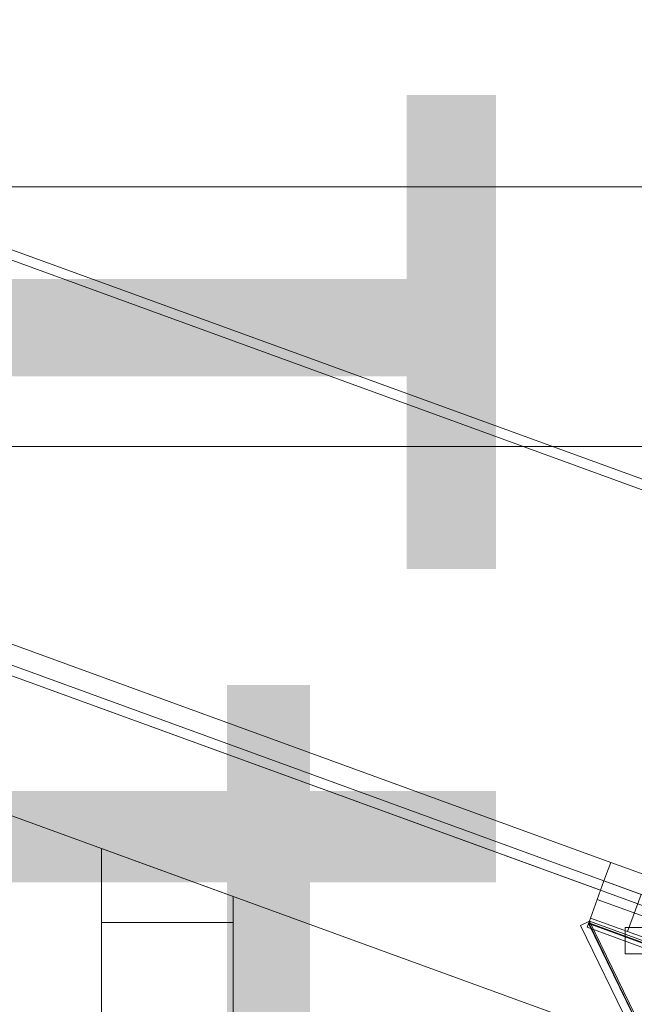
# Model space of a CAD drawing. Header units: millimetres. Extents: x -4738 to 65662, y -68080 to 6847.
# Tile 961 of 1056: x 26905 to 27092, y 1071 to 1371. Entities that reach past the tile are written whole.
import ezdxf

# ---------------------------------------------------------------- set-up
doc = ezdxf.new("R2010")
doc.units = ezdxf.units.MM
doc.layers.add('COTAS_P', color=1, linetype='Continuous', lineweight=0)
doc.layers.add('lateral_bajante_movil', color=7, linetype='Continuous', lineweight=0)
doc.dimstyles.new('R19_100', dxfattribs={"dimtxt": 250, "dimasz": 150, "dimexe": 150, "dimexo": 80, "dimgap": 100, "dimtad": 1, "dimtih": 1, "dimtoh": 1, "dimdsep": 46, "dimcen": 0.09, "dimadec": 0, "dimazin": 0, "dimtfac": 1, "dimtdec": 4, "dimtofl": 0, "dimtmove": 0, "dimatfit": 3, "dimfxl": 1, "dimtolj": 1, "dimtzin": 0, "dimarcsym": 0})

# ---------------------------------------------------------------- blocks, each defined once
blk = doc.blocks.new('DIM_R31_9')
at = {"layer": 'COTAS_P'}
for p, q in [((26750.07, 1241), (27150.07, 1241)), ((27150.07, 1241), (27105.07, 1091)), ((27150.07, 0), (27150.07, 1241)), ((27150.07, 1241), (27195.07, 1091)), ((27150.07, 0), (27105.07, 150)), ((27150.07, 0), (27195.07, 150)), ((26750.07, 0), (27150.07, 0))]:
    blk.add_line(p, q, dxfattribs=at)
blk.add_text('1241 P', height=250, rotation=90, dxfattribs=at).set_placement((27050.07, 620.5))
blk = doc.blocks.new('DIM_R31_31')
at = {"layer": 'COTAS_P'}
for p, q in [((26795.07, 1320), (27495.07, 1320)), ((27495.07, 1320), (27450.07, 1170)), ((27495.07, 0), (27495.07, 1320)), ((27495.07, 1320), (27540.07, 1170)), ((27495.07, 0), (27450.07, 150)), ((27495.07, 0), (27540.07, 150)), ((26795.07, 0), (27495.07, 0))]:
    blk.add_line(p, q, dxfattribs=at)
blk.add_text('1320 P', height=250, rotation=90, dxfattribs=at).set_placement((27395.07, 660))

msp = doc.modelspace()

# ---------------------------------------------------------------- linework, layer by layer
at = {"layer": 'lateral_bajante_movil'}
for p, q in [((26850.067, 1320), (28353.576, 772.768)), ((26849.041, 1317.181), (28352.55, 769.949)), ((26846.989, 1191.543), (28350.498, 644.311)), ((28353.576, 643.19), (26850.067, 1190.422)), ((26880.067, 1189.081), (27084.991, 1114.495)), ((26878.015, 1183.443), (27082.939, 1108.857)), ((26876.989, 1180.624), (27081.912, 1106.038)), ((26833.309, 1153.955), (28336.817, 606.723)), ((26930.067, 1118.738), (26970.067, 1104.179)), ((26930.067, 1096.179), (26930.067, 1118.738)), ((27084.991, 1114.495), (27082.939, 1108.857)), ((27084.991, 1114.495), (27836.745, 840.879)), ((27078.834, 1097.58), (27082.939, 1108.857)), ((27080.886, 1103.219), (27082.939, 1108.857)), ((27082.939, 1108.857), (27081.912, 1106.038)), ((27834.693, 835.241), (27082.939, 1108.857)), ((27082.939, 1108.857), (27094.215, 1104.753)), ((26970.067, 1104.179), (26970.067, 1096.179)), ((27080.886, 1103.219), (27832.64, 829.603)), ((27094.215, 1104.753), (27090.111, 1093.476)), ((26970.067, 1096.179), (26930.067, 1096.179)), ((26930.067, 1096.179), (26930.067, 225)), ((26970.067, 225), (26970.067, 1096.179)), ((27075.796, 1095.325), (27078.492, 1096.641)), ((27077.808, 1094.761), (27078.834, 1097.58)), ((27078.492, 1096.641), (27078.226, 1095.909)), ((27078.287, 1096.076), (27078.492, 1096.641)), ((27078.287, 1096.076), (27830.041, 822.46)), ((27349.862, 539.435), (27078.287, 1096.076)), ((27078.492, 1096.641), (27350.067, 540)), ((27830.246, 823.025), (27078.492, 1096.641)), ((27078.834, 1097.58), (27830.588, 823.964)), ((27078.834, 1097.58), (27090.111, 1093.476)), ((27347.371, 538.685), (27075.796, 1095.325)), ((27077.808, 1094.761), (27829.562, 821.145)), ((27829.98, 822.293), (27078.226, 1095.909)), ((27078.226, 1095.909), (27349.801, 539.269)), ((27089.379, 1094.668), (27119.379, 1094.668)), ((27089.379, 1086.668), (27089.379, 1094.668)), ((27089.379, 1086.668), (27119.379, 1086.668))]:
    msp.add_line(p, q, dxfattribs=at)

# ---------------------------------------------------------------- dimensions: what is measured, and where the dimension line sits
at = {"layer": 'COTAS_P'}
for p1, p2, distance, picture, middle in [((26795.067, 0), (26795.067, 1320), -700, 'DIM_R31_31', (27495.067, 660)), ((26750.067, 0), (26750.067, 1241), -400, 'DIM_R31_9', (27150.067, 620.5))]:
    dim = msp.add_aligned_dim(p1=p1, p2=p2, distance=distance, text='<> P', dimstyle='R19_100', dxfattribs=at)
    dim.commit()
    dim.dimension.update_dxf_attribs({"geometry": picture, "text_midpoint": middle})

doc.saveas('drawing.dxf')
